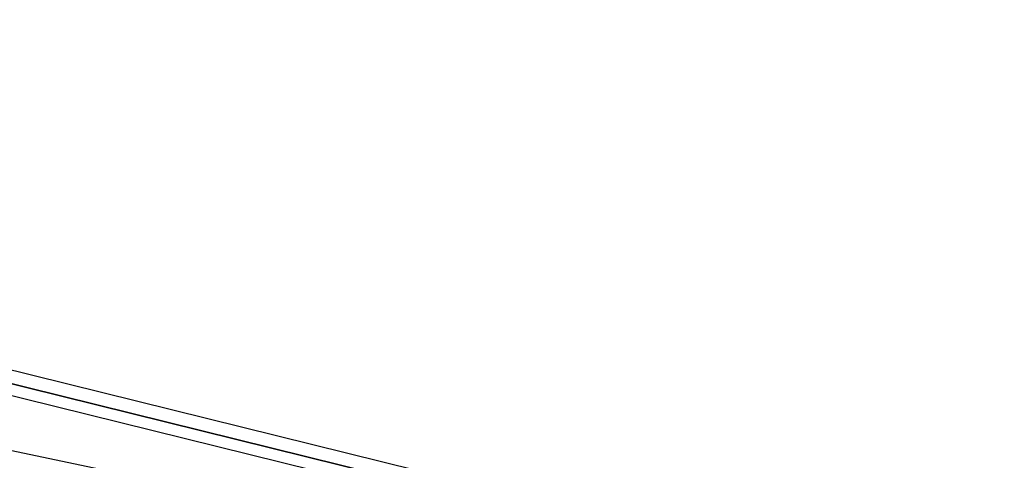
# Model space of a CAD drawing. Header units: feet. Extents: x -79 to 198, y -22 to 181.
# Tile 805 of 982: x 114.593 to 116.793, y 150.52 to 151.504. Entities that reach past the tile are written whole.
import ezdxf

# ---------------------------------------------------------------- set-up
doc = ezdxf.new("R2010")
doc.units = ezdxf.units.FT
doc.layers.add('A-AREA-UNIDAD', color=30, linetype='CONTINUOUS')
doc.layers.add('A-LINEA', color=7, linetype='CONTINUOUS')

msp = doc.modelspace()

# ---------------------------------------------------------------- linework, layer by layer
at = {"layer": 'A-AREA-UNIDAD'}
msp.add_lwpolyline([(122.848, 148.0889), (115.808, 150.2578), (115.2, 150.2578), (115.168, 150.4178), (111.328, 151.2178), (111.28, 151.3778), (104, 152.7289), (99.072, 153.3689), (92.192, 153.9022), (87.92, 153.9733), (87.92, 152.7289), (87.2, 149.8133), (91.36, 148.8889), (91.52, 148.5333), (92.672, 148.4089), (92.72, 147.2889), (92.512, 146.4889), (94.848, 146.0622), (96.96, 145.4222), (97.088, 143.9822), (93.088, 127.1644), (96.32, 126.4178)], dxfattribs=at)
at = {"layer": 'A-LINEA'}
for points in [[(115.48, 150.4978), (111.6533, 151.4444), (111.64, 151.4311), (111.64, 151.4178), (115.4667, 150.4711), (115.48, 150.4711), (115.48, 150.4844), (115.48, 150.4978)], [(115.48, 150.4978), (111.6533, 151.4444), (111.64, 151.4311), (111.64, 151.4178), (115.4667, 150.4711), (115.48, 150.4711), (115.48, 150.4844), (115.48, 150.4978)], [(115.4667, 150.4711), (111.64, 151.4178), (111.64, 151.4044), (111.64, 151.3911), (115.4667, 150.4444), (115.4667, 150.4578), (115.4667, 150.4711)], [(115.4667, 150.4711), (111.64, 151.4178), (111.64, 151.4044), (111.64, 151.3911), (115.4667, 150.4444), (115.4667, 150.4578), (115.4667, 150.4711)]]:
    msp.add_lwpolyline(points, dxfattribs=at)

doc.saveas('drawing.dxf')
